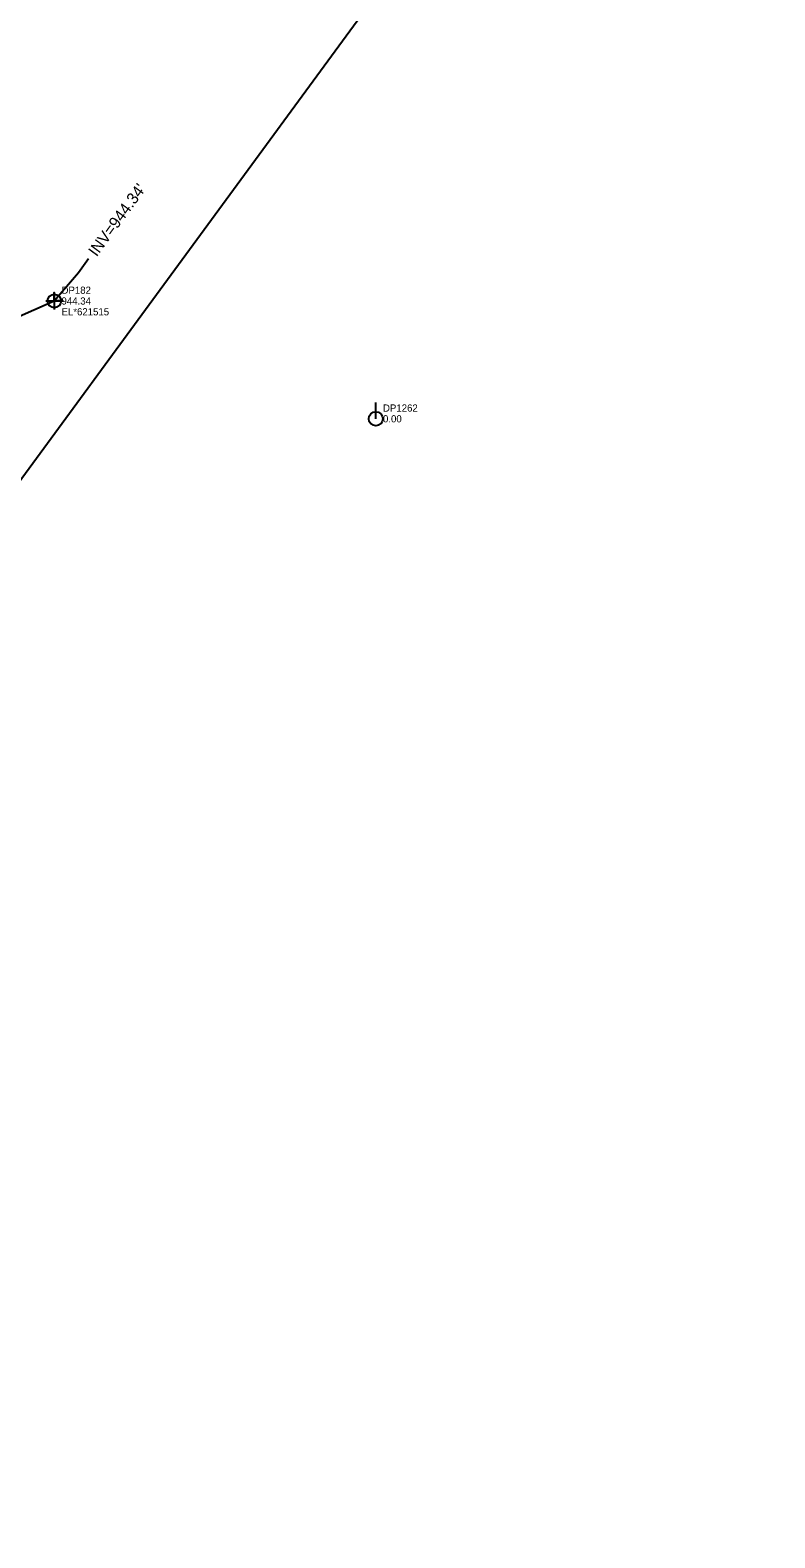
# Model space of a CAD drawing. Extents: x 1182322 to 1186765, y 572295 to 575411.
# Drawn here: x 1184339 to 1184598, y 572906 to 573430 of the extents above; entities that cross this region are included whole.
import ezdxf

# ---------------------------------------------------------------- set-up
doc = ezdxf.new("R2010")
doc.units = 0
for name, color, linetype in [('Exist Structure Minor Pipes HDPE 15 Inch', 7, 'Continuous'), ('Exist Structure Minor Pipes HDPE 15 Inch Cogo Comment', 7, 'Continuous'), ('Exist Structure Minor Pipes HDPE 15 Inch Cogo Elevation', 7, 'Continuous'), ('Exist Structure Minor Pipes HDPE 15 Inch Cogo Number', 7, 'Continuous'), ('Exist Structure Minor Pipes HDPE 15 Inch Cogo Point CELL', 7, 'Continuous'), ('Exist Structure Minor Pipes HDPE 15 Inch Invert', 7, 'Continuous'), ('Exist Structure Minor Pipes HDPE 15 Inch Leader', 7, 'Continuous'), ('Exist Utilities Power Pole CELL', 7, 'Continuous'), ('Exist Utilities Power Pole Cogo Elevation', 7, 'Continuous'), ('Exist Utilities Power Pole Cogo Number', 7, 'Continuous'), ('Sheet Layout Plan Border', 7, 'Continuous')]:
    doc.layers.add(name, color=color, linetype=linetype)

msp = doc.modelspace()

# ---------------------------------------------------------------- linework, layer by layer
at = {"layer": 'Exist Structure Minor Pipes HDPE 15 Inch'}
msp.add_line((1184217.48, 573278.99), (1184347.31, 573335.6), dxfattribs=at)
at = {"layer": 'Exist Structure Minor Pipes HDPE 15 Inch Cogo Point CELL'}
msp.add_lwpolyline([(1184344.31, 573335.6), (1184350.31, 573335.6), (1184347.31, 573335.6), (1184347.31, 573338.6), (1184347.31, 573332.6)], dxfattribs=at)
msp.add_circle((1184347.31, 573335.6), 2.34, dxfattribs=at)
at = {"layer": 'Exist Structure Minor Pipes HDPE 15 Inch Leader'}
msp.add_lwpolyline([(1184347.31, 573335.6), (1184355.7, 573345.46), (1184359.24, 573350.31)], dxfattribs=at)
at = {"layer": 'Exist Utilities Power Pole CELL'}
for q in [(1184459.03, 573300.28), (1184459.03, 573294.65)]:
    msp.add_line((1184459.03, 573294.65), q, dxfattribs=at)
msp.add_circle((1184459.03, 573294.65), 2.45, dxfattribs=at)
at = {"layer": 'Sheet Layout Plan Border'}
msp.add_line((1184597.69, 573631.02), (1184066.18, 572905.74), dxfattribs=at)

# ---------------------------------------------------------------- texts
at = {"layer": 'Exist Structure Minor Pipes HDPE 15 Inch Cogo Comment'}
msp.add_text('EL*621515', height=2.5, dxfattribs=at).set_placement((1184349.81, 573330.6))
at = {"layer": 'Exist Structure Minor Pipes HDPE 15 Inch Cogo Elevation'}
msp.add_text('944.34', height=2.5, dxfattribs=at).set_placement((1184349.81, 573334.35))
at = {"layer": 'Exist Structure Minor Pipes HDPE 15 Inch Cogo Number'}
msp.add_text('DP182', height=2.5, dxfattribs=at).set_placement((1184349.81, 573338.1))
at = {"layer": 'Exist Structure Minor Pipes HDPE 15 Inch Invert'}
msp.add_text("INV=944.34'", height=4, rotation=53.9157, dxfattribs=at).set_placement((1184362.03, 573350.75))
at = {"layer": 'Exist Utilities Power Pole Cogo Elevation'}
msp.add_text('0.00', height=2.5, dxfattribs=at).set_placement((1184461.53, 573293.4))
at = {"layer": 'Exist Utilities Power Pole Cogo Number'}
msp.add_text('DP1262', height=2.5, dxfattribs=at).set_placement((1184461.53, 573297.15))

doc.saveas('drawing.dxf')
